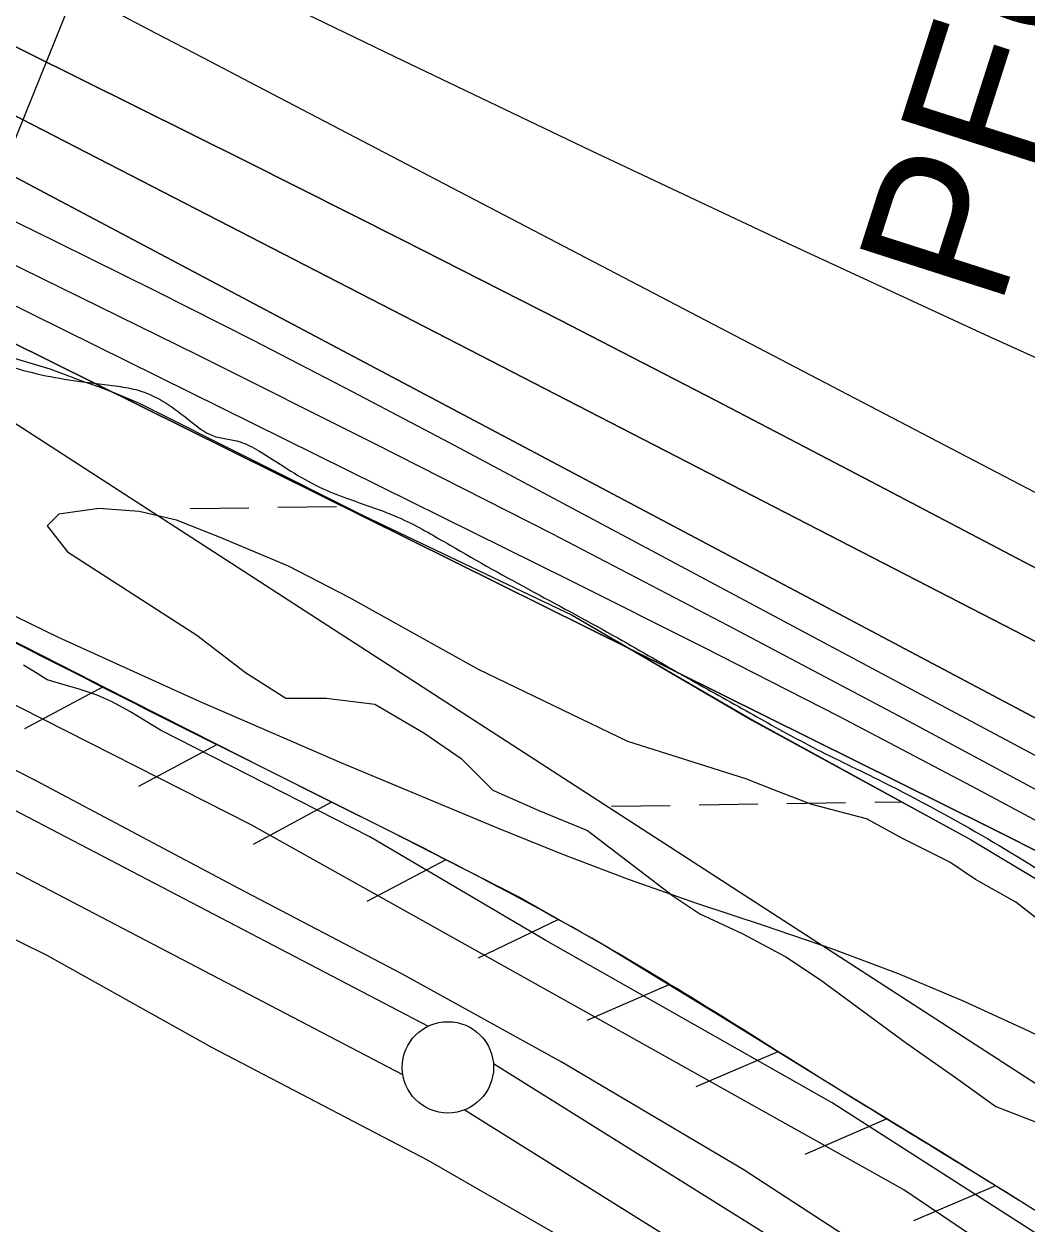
# Model space of a CAD drawing. Extents: x 3823584 to 3861785, y 301729 to 327625.
# Drawn here: x 3858589 to 3859138, y 315186 to 315843 of the extents above; entities that cross this region are included whole.
import ezdxf

# ---------------------------------------------------------------- set-up
doc = ezdxf.new("R2010")
doc.units = 0
for name, color, linetype in [('V-LEVE-TOET', 7, 'Continuous'), ('V-RIVR-EDGE', 7, 'Continuous'), ('V-ROAD-CNTR', 7, 'Continuous'), ('V-RRAP-FSHR', 7, 'Continuous'), ('V-RRAP-RVMT', 7, 'Continuous'), ('V-SITE-VEGE', 7, 'Continuous'), ('V-SURV-LINE', 7, 'Continuous'), ('V-TOPO-DPTH', 7, 'Continuous'), ('V-TOPO-MAJR', 7, 'Continuous'), ('V-TOPO-MINR', 7, 'Continuous'), ('V-TOPO-WATR', 7, 'Continuous'), ('V-UTIL-IDEN', 7, 'Continuous'), ('V-WETL-SWMP', 7, 'Continuous')]:
    doc.layers.add(name, color=color, linetype=linetype)

msp = doc.modelspace()

# ---------------------------------------------------------------- linework, layer by layer
at = {"layer": 'V-LEVE-TOET'}
for points in [[(3859572.29, 314789.81), (3859449.06, 314875.82), (3859401.24, 314910.09), (3859391.72, 314917.48), (3859383.53, 314923.13), (3859377.24, 314927.99), (3859369.05, 314933.84), (3859363.91, 314937.53), (3859358.57, 314941.43), (3859349.25, 314949.01), (3859331.35, 314963.01), (3859274.44, 315008.89), (3859197.36, 315071.3), (3859179.29, 315087.99), (3859164.23, 315097.93), (3859112.18, 315131.1), (3858982.55, 315215.54), (3858882.97, 315274.53), (3858795.76, 315322.64), (3858706.61, 315369.43), (3858595.33, 315428.54), (3858480.97, 315486.73), (3858360.58, 315541.37)], [(3858362.33, 315451.22), (3858482.82, 315391.44), (3858601.59, 315332.83), (3858691.66, 315282.57), (3858810.02, 315220.7), (3858903.31, 315166.96), (3859005.72, 315103.72), (3859080.26, 315054.59), (3859158.94, 314998.11), (3859188.65, 314975.54), (3859258.53, 314922.24), (3859351.59, 314845.08), (3859434.83, 314784.15), (3859513.34, 314729.6), (3859573.79, 314694.78)]]:
    msp.add_lwpolyline(points, dxfattribs=at)
at = {"layer": 'V-RIVR-EDGE'}
msp.add_spline([(3858317.75, 315779.99), (3858351.22, 315763.88), (3858404.57, 315738.5), (3858447.25, 315712.65), (3858466.16, 315703.38), (3858475.88, 315706.27), (3858480.25, 315706.26), (3858490.92, 315698.95), (3858511.77, 315687.73), (3858548.15, 315669.18), (3858579.2, 315655.99), (3858618.51, 315647.16), (3858641.82, 315644.18), (3858652.98, 315641.73), (3858679.65, 315625.64), (3858692.26, 315617.35), (3858707.3, 315613.91), (3858717.49, 315609.03), (3858749.01, 315590.01), (3858764.05, 315583.66), (3858797.52, 315570.95), (3858822.26, 315557.3), (3858913.92, 315506.56), (3858952.23, 315484.62), (3858986.17, 315465.59), (3859018.18, 315448.03), (3859056.5, 315429), (3859161.25, 315369), (3859205.86, 315342.18), (3859241.76, 315326.07), (3859277.65, 315308.01), (3859298.03, 315301.65), (3859318.41, 315293.83), (3859332.46, 315282.62), (3859351.36, 315265.58), (3859372.19, 315245.13), (3859389.64, 315229.55), (3859410.48, 315212.98), (3859439.08, 315191.55), (3859465.25, 315172.06), (3859491.93, 315156.45), (3859531.21, 315135.96), (3859569.94, 315110.2)], degree=3, dxfattribs=at)
at = {"layer": 'V-ROAD-CNTR'}
msp.add_spline([(3854116.13, 316942.4), (3854169.42, 316931.52), (3854298.84, 316901.82), (3854437.58, 316854.58), (3854560.47, 316798.18), (3854671.19, 316730.15), (3854747.11, 316675.95), (3854806.61, 316630.04), (3854875.81, 316567.34), (3854972.81, 316478.01), (3855148.5, 316306.83), (3855485, 315981.59), (3856075.1, 315410.1), (3856623.47, 314884.78), (3857154.48, 314370.37), (3857470.65, 314060.55), (3857747.38, 313795.59), (3858247.58, 313313.32), (3858629.53, 312940.33), (3859041.83, 312538.5), (3859429.79, 312165.72), (3859613.32, 311989.18)], degree=3, dxfattribs=at)
at = {"layer": 'V-RRAP-FSHR'}
for p, q in [((3858632.39, 315479.85), (3858589.31, 315456.86)), ((3858694.81, 315448.17), (3858651.73, 315425.17)), ((3858757.36, 315416.74), (3858714.44, 315393.45)), ((3858819.83, 315385.16), (3858776.66, 315362.35)), ((3858881.63, 315352.33), (3858837.56, 315331.31)), ((3858941.85, 315316.66), (3858897.11, 315297.08)), ((3859001.5, 315280.02), (3858956.64, 315260.73)), ((3859061.11, 315243.34), (3859016.35, 315223.82)), ((3859120.69, 315206.6), (3859075.79, 315187.42))]:
    msp.add_line(p, q, dxfattribs=at)
for points in [[(3854658.22, 317038.82), (3855055.58, 316908.95), (3855318.14, 316822.12), (3855583.23, 316740.06), (3855939.2, 316612.69), (3856284.66, 316542.44), (3856730.39, 316435.21), (3857161.36, 316287.62), (3857467.67, 316181.13), (3857666.77, 316121.68), (3857937.34, 315995.38), (3858110.91, 315906.22), (3858271.73, 315779.91), (3858542.3, 315651.12), (3859155.63, 315254.32), (3859569.72, 314951.34)], [(3858632.39, 315479.85), (3858627.14, 315482.52), (3858569.97, 315511.53), (3858534.01, 315529.78), (3858507.77, 315543.64)], [(3858694.81, 315448.17), (3858632.39, 315479.85)], [(3858757.36, 315416.74), (3858720.27, 315435.24), (3858694.81, 315448.17)], [(3858819.83, 315385.16), (3858790.33, 315400.29), (3858757.35, 315416.74)], [(3858881.63, 315352.33), (3858859.99, 315364.58), (3858819.83, 315385.17)], [(3858941.85, 315316.66), (3858905.39, 315338.89), (3858881.63, 315352.33)], [(3859001.5, 315280.02), (3858970.3, 315299.31), (3858941.85, 315316.66)], [(3859061.11, 315243.34), (3859034.95, 315259.33), (3859001.5, 315280.02)], [(3859120.69, 315206.6), (3859091.1, 315225), (3859061.11, 315243.34)], [(3859133.2, 315198.82), (3859120.69, 315206.6)]]:
    msp.add_lwpolyline(points, dxfattribs=at)
msp.add_spline([(3859199.66, 315156.7), (3859146.98, 315190.25), (3859034.95, 315259.33), (3858905.39, 315338.89), (3858720.27, 315435.24), (3858534.01, 315529.78), (3858283.83, 315662.92), (3858251.94, 315676.72), (3858219.89, 315676.24), (3858178.61, 315661.41), (3858158.46, 315651.3)], degree=3, dxfattribs=at)
at = {"layer": 'V-RRAP-RVMT'}
msp.add_lwpolyline([(3858192.47, 316176.74), (3858313.58, 316122.83), (3858310.44, 316115.78), (3858428.92, 316063.03), (3858424.39, 316052.79), (3858543.76, 315999.65), (3858541.97, 315995.64), (3858653.19, 315950.73), (3858546.71, 315687.04)], dxfattribs=at)
at = {"layer": 'V-SITE-VEGE'}
for p, q in [((3858570.51, 315663.65), (3858603.23, 315653.91)), ((3858603.23, 315653.91), (3858611.07, 315650.95)), ((3858611.07, 315650.95), (3858621.01, 315647.2)), ((3858621.01, 315647.2), (3858629.62, 315644.23)), ((3858629.62, 315644.23), (3858638.22, 315640.88)), ((3858638.22, 315640.88), (3858652.17, 315635.17)), ((3858652.17, 315635.17), (3858774.75, 315573.64)), ((3858608.07, 315574.25), (3858601.77, 315567.96)), ((3858630.08, 315577.4), (3858608.07, 315574.25)), ((3858652.1, 315575.82), (3858630.08, 315577.4)), ((3858672.55, 315571.1), (3858652.1, 315575.82)), ((3858774.75, 315573.64), (3858888.96, 315519.11)), ((3858601.77, 315567.96), (3858612.79, 315553.79)), ((3858696.14, 315561.66), (3858672.55, 315571.1)), ((3858733.89, 315545.92), (3858696.14, 315561.66)), ((3858612.79, 315553.79), (3858683.56, 315508.16)), ((3858766.92, 315528.62), (3858733.89, 315545.92)), ((3858713.44, 315404.3), (3858446.07, 315539.63)), ((3858837.69, 315489.28), (3858766.92, 315528.62)), ((3858888.96, 315519.11), (3858987.79, 315461.47)), ((3858683.56, 315508.16), (3858710.3, 315487.7)), ((3858710.3, 315487.7), (3858732.31, 315473.54)), ((3858919.47, 315449.94), (3858837.69, 315489.28)), ((3858732.31, 315473.54), (3858754.33, 315473.54)), ((3858754.33, 315473.54), (3858781.07, 315470.39)), ((3858781.07, 315470.39), (3858807.81, 315454.66)), ((3858987.79, 315461.47), (3859107.06, 315396.13)), ((3858807.81, 315454.66), (3858828.25, 315440.5)), ((3858983.96, 315429.48), (3858919.47, 315449.94)), ((3858828.25, 315440.5), (3858845.55, 315423.19)), ((3858999.69, 315423.19), (3858983.96, 315429.48)), ((3858845.55, 315423.19), (3858870.72, 315412.17)), ((3859020.13, 315415.32), (3858999.69, 315423.19)), ((3859050.01, 315407.45), (3859020.13, 315415.32)), ((3858870.72, 315412.17), (3858897.46, 315401.16)), ((3859070.46, 315204.47), (3858713.44, 315404.3)), ((3859070.46, 315396.44), (3859050.01, 315407.45)), ((3858897.46, 315401.16), (3858944.64, 315364.97)), ((3859095.62, 315383.85), (3859070.46, 315396.44)), ((3859107.06, 315396.13), (3859203.39, 315338.13)), ((3859109.78, 315374.41), (3859095.62, 315383.85)), ((3859131.79, 315361.82), (3859109.78, 315374.41)), ((3858944.64, 315364.97), (3858958.79, 315355.53)), ((3858958.79, 315355.53), (3858982.38, 315344.51)), ((3859160.1, 315339.79), (3859131.79, 315361.82)), ((3858982.38, 315344.51), (3859005.97, 315331.92)), ((3859005.97, 315331.92), (3859024.85, 315319.33)), ((3859024.85, 315319.33), (3859048.44, 315302.03)), ((3859048.44, 315302.03), (3859072.03, 315284.72)), ((3859072.03, 315284.72), (3859098.77, 315265.83)), ((3859098.77, 315265.83), (3859120.79, 315250.1)), ((3859120.79, 315250.1), (3859149.09, 315239.08)), ((3859196.28, 315119.49), (3859070.46, 315204.47))]:
    msp.add_line(p, q, dxfattribs=at)
at = {"layer": 'V-SURV-LINE'}
for points in [[(3858324.08, 315548.14), (3858810.25, 315294.04)], [(3858796.36, 315267.45), (3858310.19, 315521.56)], [(3858845.93, 315273.6), (3859133.48, 315093.74)], [(3859117.56, 315068.32), (3858830, 315248.17)]]:
    msp.add_lwpolyline(points, dxfattribs=at)
msp.add_circle((3858821.02, 315271.48), 25, dxfattribs=at)
at = {"layer": 'V-TOPO-DPTH'}
for points in [[(3859566.59, 315149.21), (3859328.18, 315290.5), (3859323.66, 315293.15), (3859319.12, 315295.77), (3859314.56, 315298.34), (3859309.98, 315300.88), (3859252.32, 315332.47), (3859218.78, 315350.57), (3859185.11, 315368.4), (3859151.22, 315385.83), (3859117.19, 315402.97), (3858481.89, 315718.27), (3858476.22, 315721.08), (3858470.55, 315723.89), (3858464.89, 315726.7), (3858459.22, 315729.51), (3858418.3, 315749.8), (3858392.17, 315762.75), (3858366.04, 315775.69), (3858339.9, 315788.63), (3858313.76, 315801.56), (3857603.25, 316152.76)], [(3859565.2, 315236.53), (3859553.16, 315242.98), (3859512.83, 315264.65), (3859472.52, 315286.36), (3859432.23, 315308.11), (3859417.73, 315315.95), (3859384.69, 315333.76), (3859351.62, 315351.52), (3859318.51, 315369.21), (3859285.37, 315386.84), (3858561.12, 315771.09), (3858552.49, 315775.61), (3858543.84, 315780.06), (3858535.14, 315784.42), (3858526.41, 315788.72), (3858517.64, 315792.94), (3858508.85, 315797.11), (3858500.02, 315801.21), (3858491.17, 315805.26), (3858043.85, 316007.86)], [(3859565.2, 315236.53), (3859553.16, 315242.98), (3859512.83, 315264.65), (3859472.52, 315286.36), (3859432.23, 315308.11), (3859417.73, 315315.95), (3859384.69, 315333.76), (3859351.62, 315351.52), (3859318.51, 315369.21), (3859285.37, 315386.84), (3858561.12, 315771.09), (3858552.49, 315775.61), (3858543.84, 315780.06), (3858535.14, 315784.42), (3858526.41, 315788.72), (3858517.64, 315792.94), (3858508.85, 315797.11), (3858500.02, 315801.21), (3858491.17, 315805.26), (3858043.85, 316007.86)], [(3858247.73, 315986.49), (3858344.66, 315942.31), (3858484.84, 315877.93), (3858511.5, 315865.54), (3858538.07, 315852.97), (3858564.53, 315840.14), (3858590.89, 315827.15), (3858710.42, 315767.52), (3858796.35, 315724.31), (3858882.1, 315680.73), (3858967.56, 315636.6), (3859052.83, 315592.11), (3859343.58, 315439.21), (3859366.21, 315427.31), (3859388.84, 315415.41), (3859411.48, 315403.52), (3859434.11, 315391.63), (3859541.72, 315335.14), (3859563.82, 315323.56)], [(3859563.82, 315323.56), (3859541.72, 315335.14), (3859434.11, 315391.63), (3859411.48, 315403.52), (3859388.84, 315415.41), (3859366.21, 315427.31), (3859343.58, 315439.21), (3859052.83, 315592.11), (3858967.56, 315636.6), (3858882.1, 315680.73), (3858796.35, 315724.31), (3858710.42, 315767.52), (3858590.89, 315827.15), (3858564.53, 315840.14), (3858538.07, 315852.97), (3858511.5, 315865.54), (3858484.84, 315877.93), (3858344.66, 315942.31), (3858247.73, 315986.49)], [(3858244.76, 315953.66), (3858291.35, 315932.56), (3858337.85, 315911.26), (3858384.21, 315889.65), (3858430.48, 315867.85), (3858499.78, 315834.92), (3858511.3, 315829.38), (3858522.79, 315823.76), (3858534.22, 315818.04), (3858545.61, 315812.23), (3859154.98, 315498.16), (3859191.09, 315479.47), (3859227.15, 315460.69), (3859263.15, 315441.79), (3859299.1, 315422.79), (3859359.19, 315390.91), (3859365.06, 315387.79), (3859370.93, 315384.67), (3859376.8, 315381.55), (3859382.67, 315378.42), (3859564.49, 315281.48)], [(3859564.49, 315281.48), (3859382.67, 315378.42), (3859376.8, 315381.55), (3859370.93, 315384.67), (3859365.06, 315387.79), (3859359.19, 315390.91), (3859299.1, 315422.79), (3859263.15, 315441.79), (3859227.15, 315460.69), (3859191.09, 315479.47), (3859154.98, 315498.16), (3858545.61, 315812.23), (3858534.22, 315818.04), (3858522.79, 315823.76), (3858511.3, 315829.38), (3858499.78, 315834.92), (3858430.48, 315867.85), (3858384.21, 315889.65), (3858337.85, 315911.26), (3858291.35, 315932.56), (3858244.76, 315953.66)], [(3858211.54, 315889.3), (3858303.82, 315845.53), (3858442.34, 315779.61), (3858465.28, 315768.63), (3858488.19, 315757.6), (3858511.06, 315746.48), (3858533.9, 315735.3), (3858683.57, 315661.66), (3858780.95, 315613.08), (3858877.96, 315563.8), (3858974.43, 315513.45), (3859070.54, 315462.4), (3859299.06, 315339.4), (3859316.35, 315330.03), (3859333.59, 315320.59), (3859350.78, 315311.04), (3859367.93, 315301.43), (3859565.95, 315189.64)], [(3858211.54, 315889.3), (3858303.82, 315845.53), (3858442.34, 315779.61), (3858465.28, 315768.63), (3858488.19, 315757.6), (3858511.06, 315746.48), (3858533.9, 315735.3), (3858683.57, 315661.66), (3858780.95, 315613.08), (3858877.96, 315563.8), (3858974.43, 315513.45), (3859070.54, 315462.4), (3859299.06, 315339.4), (3859316.35, 315330.03), (3859333.59, 315320.59), (3859350.78, 315311.04), (3859367.93, 315301.43), (3859565.95, 315189.64)]]:
    msp.add_lwpolyline(points, dxfattribs=at)
at = {"layer": 'V-TOPO-MAJR'}
msp.add_lwpolyline([(3858125.85, 316079.04), (3858523.99, 315906.16), (3858527.88, 315904.48), (3858531.77, 315902.82), (3858535.67, 315901.17), (3858539.58, 315899.53), (3858541.95, 315898.54), (3858544.67, 315897.39), (3858547.38, 315896.22), (3858550.07, 315895.02), (3858552.76, 315893.81), (3858556.64, 315892.03), (3858558.12, 315891.33), (3858559.57, 315890.59), (3858609.65, 315864.57), (3858635.41, 315851.17), (3858661.16, 315837.76), (3858686.91, 315824.33), (3858712.64, 315810.89), (3859395.29, 315454.03)], dxfattribs=at)
at = {"layer": 'V-TOPO-MINR'}
for points in [[(3858241.63, 316074.74), (3858309.3, 316046.63), (3858376.64, 316017.75), (3858443.77, 315988.34), (3858537.63, 315946.57), (3858557.61, 315937.56), (3858577.53, 315928.42), (3858597.36, 315919.09), (3858617.13, 315909.62), (3858791.86, 315824.89), (3858899.17, 315773.44), (3859006.78, 315722.63), (3859114.83, 315672.77), (3859223.18, 315623.54), (3859424.66, 315533.07), (3859437.65, 315527.29), (3859450.66, 315521.55), (3859463.71, 315515.89), (3859476.78, 315510.28), (3859561.02, 315500.18)], [(3858043.85, 316007.86), (3858491.17, 315805.26), (3858500.02, 315801.21), (3858508.85, 315797.11), (3858517.64, 315792.94), (3858526.41, 315788.72), (3858535.14, 315784.42), (3858543.84, 315780.06), (3858552.49, 315775.61), (3858561.12, 315771.09), (3859285.37, 315386.84), (3859318.51, 315369.21), (3859351.62, 315351.52), (3859384.69, 315333.76), (3859417.73, 315315.95), (3859432.23, 315308.11), (3859472.52, 315286.36), (3859512.83, 315264.65), (3859553.16, 315242.98), (3859565.2, 315236.53)], [(3858247.73, 315986.49), (3858344.66, 315942.31), (3858484.84, 315877.93), (3858511.5, 315865.54), (3858538.07, 315852.97), (3858564.53, 315840.14), (3858590.89, 315827.15), (3858710.42, 315767.52), (3858796.35, 315724.31), (3858882.1, 315680.73), (3858967.56, 315636.6), (3859052.83, 315592.11), (3859343.58, 315439.21), (3859366.21, 315427.31), (3859388.84, 315415.41), (3859411.48, 315403.52), (3859434.11, 315391.63), (3859541.72, 315335.14), (3859563.82, 315323.56)], [(3858244.76, 315953.66), (3858291.35, 315932.56), (3858337.85, 315911.26), (3858384.21, 315889.65), (3858430.48, 315867.85), (3858499.78, 315834.92), (3858511.3, 315829.38), (3858522.79, 315823.76), (3858534.22, 315818.04), (3858545.61, 315812.23), (3859154.98, 315498.16), (3859191.09, 315479.47), (3859227.15, 315460.69), (3859263.15, 315441.79), (3859299.1, 315422.79), (3859359.19, 315390.91), (3859365.06, 315387.79), (3859370.93, 315384.67), (3859376.8, 315381.55), (3859382.67, 315378.42), (3859564.49, 315281.48)], [(3858204.84, 315912.98), (3858432.7, 315807.04), (3858465.37, 315791.73), (3858497.97, 315776.3), (3858530.49, 315760.67), (3858562.94, 315744.91), (3858606.77, 315723.47), (3858660.94, 315696.6), (3858714.92, 315669.36), (3858768.61, 315641.53), (3858822.1, 315613.33), (3859292.56, 315362.03), (3859317.38, 315348.71), (3859342.18, 315335.32), (3859366.92, 315321.83), (3859391.62, 315308.28), (3859491.52, 315253.22), (3859565.58, 315212.51)], [(3858211.54, 315889.3), (3858303.82, 315845.53), (3858442.34, 315779.61), (3858465.28, 315768.63), (3858488.19, 315757.6), (3858511.06, 315746.48), (3858533.9, 315735.3), (3858683.57, 315661.66), (3858780.95, 315613.08), (3858877.96, 315563.8), (3858974.43, 315513.45), (3859070.54, 315462.4), (3859299.06, 315339.4), (3859316.35, 315330.03), (3859333.59, 315320.59), (3859350.78, 315311.04), (3859367.93, 315301.43), (3859565.95, 315189.64)], [(3858238.14, 315857.22), (3858298.42, 315828.05), (3858358.67, 315798.82), (3858451.12, 315753.87), (3858465.11, 315747.05), (3858479.09, 315740.21), (3858493.06, 315733.35), (3858507.02, 315726.47), (3858887.02, 315538.62), (3858960.93, 315501.56), (3859034.55, 315463.93), (3859107.74, 315425.46), (3859180.63, 315386.43), (3859304.88, 315318.99), (3859315.4, 315313.22), (3859325.9, 315307.4), (3859336.35, 315301.48), (3859346.77, 315295.51), (3859566.28, 315168.55)], [(3858260.15, 315685.81), (3858455.78, 315582.76), (3858531.41, 315544.21), (3858607.7, 315507.03), (3858684.96, 315471.92), (3858762.86, 315438.18), (3858847.6, 315402.83), (3858883.8, 315388.28), (3858920.24, 315374.38), (3858957.03, 315361.44), (3858994.06, 315349.13), (3859030.95, 315336.54), (3859067.43, 315322.9), (3859103.29, 315307.71), (3859138.73, 315291.48), (3859252.56, 315236.39), (3859264.85, 315230.05), (3859276.89, 315223.31), (3859288.58, 315215.97), (3859300.03, 315208.22), (3859503.79, 315062.62), (3859568.87, 315005.43)]]:
    msp.add_lwpolyline(points, dxfattribs=at)
at = {"layer": 'V-TOPO-WATR'}
msp.add_lwpolyline([(3857603.25, 316152.76), (3858313.76, 315801.56), (3858339.9, 315788.63), (3858366.04, 315775.69), (3858392.17, 315762.75), (3858418.3, 315749.8), (3858459.22, 315729.51), (3858464.89, 315726.7), (3858470.55, 315723.89), (3858476.22, 315721.08), (3858481.89, 315718.27), (3859117.19, 315402.97), (3859151.22, 315385.83), (3859185.11, 315368.4), (3859218.78, 315350.57), (3859252.32, 315332.47), (3859309.98, 315300.88), (3859314.56, 315298.34), (3859319.12, 315295.77), (3859323.66, 315293.15), (3859328.18, 315290.5), (3859566.59, 315149.21)], dxfattribs=at)
at = {"layer": 'V-WETL-SWMP'}
for p, q in [((3858570.51, 315663.65), (3858603.23, 315653.91)), ((3858603.23, 315653.91), (3858611.07, 315650.95)), ((3858611.07, 315650.95), (3858621.01, 315647.2)), ((3858621.01, 315647.2), (3858629.62, 315644.23)), ((3858629.62, 315644.23), (3858638.22, 315640.88)), ((3858638.22, 315640.88), (3858652.17, 315635.17)), ((3858652.17, 315635.17), (3858774.75, 315573.64)), ((3858680.03, 315577.39), (3858712.02, 315577.88)), ((3858728.02, 315578.13), (3858760.02, 315578.62)), ((3858774.75, 315573.64), (3858888.96, 315519.1)), ((3858888.96, 315519.1), (3858987.78, 315461.46)), ((3858596.29, 315487.01), (3858588.86, 315491.69)), ((3858601.83, 315483.69), (3858596.29, 315487.01)), ((3858611.01, 315480.91), (3858601.83, 315483.69)), ((3858619.24, 315478.52), (3858611.01, 315480.91)), ((3858629.18, 315475.16), (3858619.24, 315478.52)), ((3858637.4, 315471.62), (3858629.18, 315475.16)), ((3858646.94, 315466.33), (3858637.4, 315471.62)), ((3858663.73, 315455.99), (3858646.94, 315466.33)), ((3858987.78, 315461.46), (3859107.06, 315396.13)), ((3858778.28, 315397.61), (3858663.73, 315455.99)), ((3858910.57, 315414.43), (3858942.57, 315414.92)), ((3858958.57, 315415.17), (3858990.56, 315415.66)), ((3859006.56, 315415.91), (3859038.56, 315416.4)), ((3859054.55, 315416.65), (3859069.19, 315416.87)), ((3858874.62, 315340.96), (3858778.28, 315397.61)), ((3859107.06, 315396.13), (3859203.39, 315338.13)), ((3859031.28, 315252.01), (3858874.62, 315340.96)), ((3859157.12, 315171.25), (3859031.28, 315252.01))]:
    msp.add_line(p, q, dxfattribs=at)

# ---------------------------------------------------------------- texts
at = {"layer": 'V-UTIL-IDEN'}
msp.add_text('PEOPLES', height=83, rotation=72.24723, dxfattribs=at).set_placement((3859122.79, 315685.75))

doc.saveas('drawing.dxf')
